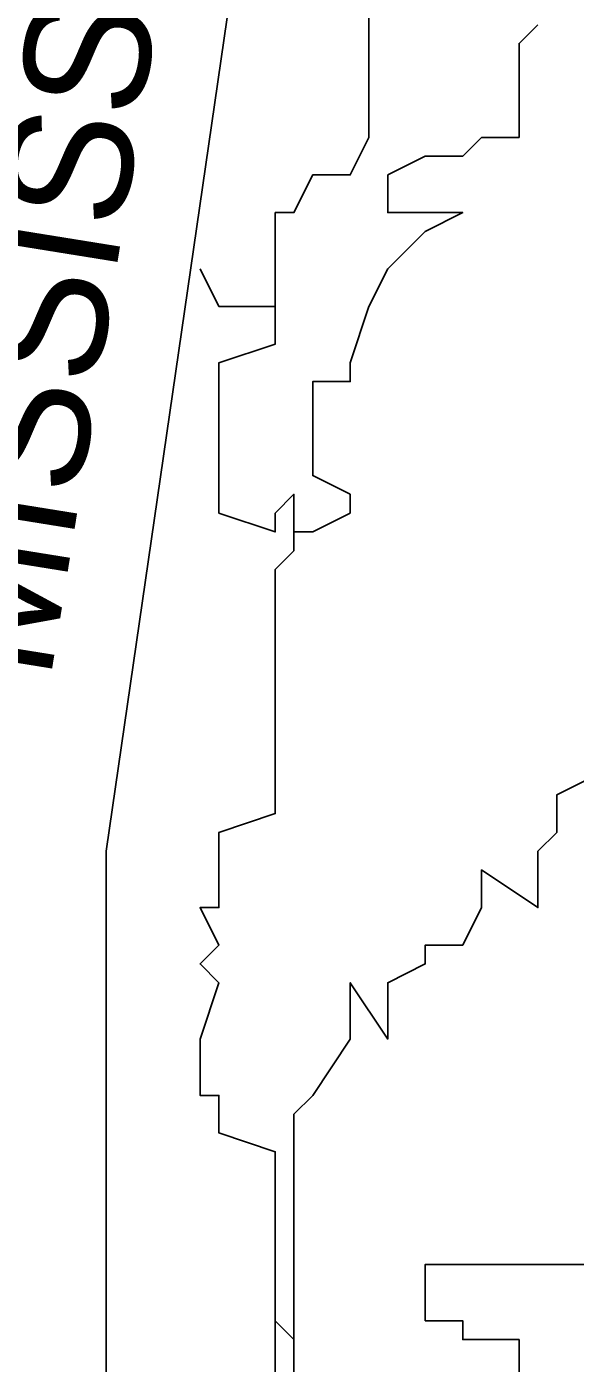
# Model space of a CAD drawing. Extents: x 1797478 to 1808916, y 246529 to 250952.
# Drawn here: x 1805019.525 to 1805021.062, y 250072.194 to 250075.933 of the extents above; entities that cross this region are included whole.
import ezdxf

# ---------------------------------------------------------------- set-up
doc = ezdxf.new("R2010")
doc.units = 0
doc.layers.add('great seal', color=7, linetype='Continuous')

msp = doc.modelspace()

# ---------------------------------------------------------------- linework, layer by layer
at = {"layer": 'great seal'}
for points in [[(1805019.7481, 250071.7875), (1805019.7481, 250073.6268), (1805020.2211, 250076.8851), (1805020.2211, 250076.9902), (1805020.2211, 250076.9902), (1805020.2211, 250076.9902), (1805020.0634, 250076.9902), (1805020.0634, 250077.0427), (1805020.2211, 250077.0427), (1805022.6385, 250076.9902), (1805023.1115, 250074.6253), (1805023.1115, 250074.5202), (1805023.164, 250074.4676), (1805023.164, 250074.4151), (1805023.164, 250074.4151), (1805023.2691, 250074.4151), (1805023.2691, 250074.2574), (1805023.2691, 250074.2049), (1805023.3217, 250074.2049)], [(1805019.7481, 250071.7875), (1805019.7481, 250073.6268), (1805020.2211, 250076.8851), (1805020.2211, 250076.9902), (1805020.2211, 250076.9902), (1805020.2211, 250076.9902), (1805020.0634, 250076.9902), (1805020.0634, 250077.0427), (1805020.2211, 250077.0427), (1805022.6385, 250076.9902), (1805023.1115, 250074.6253), (1805023.1115, 250074.5202), (1805023.164, 250074.4676), (1805023.164, 250074.4151), (1805023.164, 250074.4151), (1805023.2691, 250074.4151), (1805023.2691, 250074.2574), (1805023.2691, 250074.2049), (1805023.3217, 250074.2049)], [(1805019.7481, 250071.7875), (1805019.7481, 250073.6268), (1805020.2211, 250076.8851), (1805020.2211, 250076.9902), (1805020.2211, 250076.9902), (1805020.2211, 250076.9902), (1805020.0634, 250076.9902), (1805020.0634, 250077.0427), (1805020.2211, 250077.0427), (1805022.6385, 250076.9902), (1805023.1115, 250074.6253), (1805023.1115, 250074.5202), (1805023.164, 250074.4676), (1805023.164, 250074.4151), (1805023.164, 250074.4151), (1805023.2691, 250074.4151), (1805023.2691, 250074.2574), (1805023.2691, 250074.2049), (1805023.3217, 250074.2049)], [(1805020.2211, 250075.1508), (1805020.2211, 250075.2559), (1805020.2211, 250075.3085), (1805020.2211, 250075.4136), (1805020.2736, 250075.4136), (1805020.3262, 250075.5187), (1805020.4313, 250075.5187), (1805020.4838, 250075.6238), (1805020.4838, 250075.834), (1805020.4838, 250075.9391), (1805020.4838, 250075.9917), (1805020.4838, 250076.0968), (1805020.4313, 250076.2019), (1805020.4313, 250076.307), (1805020.4313, 250076.3595), (1805020.4838, 250076.4121), (1805020.5364, 250076.5698)], [(1805020.2211, 250075.1508), (1805020.2211, 250075.2559), (1805020.2211, 250075.3085), (1805020.2211, 250075.4136), (1805020.2736, 250075.4136), (1805020.3262, 250075.5187), (1805020.4313, 250075.5187), (1805020.4838, 250075.6238), (1805020.4838, 250075.834), (1805020.4838, 250075.9391), (1805020.4838, 250075.9917), (1805020.4838, 250076.0968), (1805020.4313, 250076.2019), (1805020.4313, 250076.307), (1805020.4313, 250076.3595), (1805020.4838, 250076.4121), (1805020.5364, 250076.5698)], [(1805020.2211, 250075.1508), (1805020.2211, 250075.2559), (1805020.2211, 250075.3085), (1805020.2211, 250075.4136), (1805020.2736, 250075.4136), (1805020.3262, 250075.5187), (1805020.4313, 250075.5187), (1805020.4838, 250075.6238), (1805020.4838, 250075.834), (1805020.4838, 250075.9391), (1805020.4838, 250075.9917), (1805020.4838, 250076.0968), (1805020.4313, 250076.2019), (1805020.4313, 250076.307), (1805020.4313, 250076.3595), (1805020.4838, 250076.4121), (1805020.5364, 250076.5698)], [(1805020.2736, 250074.5202), (1805020.2736, 250074.5202), (1805020.3262, 250074.5202), (1805020.3262, 250074.5202), (1805020.4313, 250074.5728), (1805020.4313, 250074.6253), (1805020.3262, 250074.6779), (1805020.3262, 250074.6779), (1805020.3262, 250074.8355), (1805020.3262, 250074.9406), (1805020.4313, 250074.9406), (1805020.4313, 250074.9932), (1805020.4838, 250075.1508), (1805020.5364, 250075.2559), (1805020.6415, 250075.361), (1805020.7466, 250075.4136), (1805020.6415, 250075.4136), (1805020.5364, 250075.4136), (1805020.5364, 250075.5187), (1805020.6415, 250075.5713), (1805020.6415, 250075.5713), (1805020.7466, 250075.5713), (1805020.7991, 250075.6238), (1805020.7991, 250075.6238), (1805020.9043, 250075.6238), (1805020.9043, 250075.7289), (1805020.9043, 250075.834), (1805020.9043, 250075.834), (1805020.9043, 250075.8866), (1805020.9568, 250075.9391)], [(1805020.2736, 250074.5202), (1805020.2736, 250074.5202), (1805020.3262, 250074.5202), (1805020.3262, 250074.5202), (1805020.4313, 250074.5728), (1805020.4313, 250074.6253), (1805020.3262, 250074.6779), (1805020.3262, 250074.6779), (1805020.3262, 250074.8355), (1805020.3262, 250074.9406), (1805020.4313, 250074.9406), (1805020.4313, 250074.9932), (1805020.4838, 250075.1508), (1805020.5364, 250075.2559), (1805020.6415, 250075.361), (1805020.7466, 250075.4136), (1805020.6415, 250075.4136), (1805020.5364, 250075.4136), (1805020.5364, 250075.5187), (1805020.6415, 250075.5713), (1805020.6415, 250075.5713), (1805020.7466, 250075.5713), (1805020.7991, 250075.6238), (1805020.7991, 250075.6238), (1805020.9043, 250075.6238), (1805020.9043, 250075.7289), (1805020.9043, 250075.834), (1805020.9043, 250075.834), (1805020.9043, 250075.8866), (1805020.9568, 250075.9391)], [(1805020.2736, 250074.5202), (1805020.2736, 250074.5202), (1805020.3262, 250074.5202), (1805020.3262, 250074.5202), (1805020.4313, 250074.5728), (1805020.4313, 250074.6253), (1805020.3262, 250074.6779), (1805020.3262, 250074.6779), (1805020.3262, 250074.8355), (1805020.3262, 250074.9406), (1805020.4313, 250074.9406), (1805020.4313, 250074.9932), (1805020.4838, 250075.1508), (1805020.5364, 250075.2559), (1805020.6415, 250075.361), (1805020.7466, 250075.4136), (1805020.6415, 250075.4136), (1805020.5364, 250075.4136), (1805020.5364, 250075.5187), (1805020.6415, 250075.5713), (1805020.6415, 250075.5713), (1805020.7466, 250075.5713), (1805020.7991, 250075.6238), (1805020.7991, 250075.6238), (1805020.9043, 250075.6238), (1805020.9043, 250075.7289), (1805020.9043, 250075.834), (1805020.9043, 250075.834), (1805020.9043, 250075.8866), (1805020.9568, 250075.9391)], [(1805020.2211, 250072.2604), (1805020.2211, 250072.313), (1805020.2211, 250072.4181), (1805020.2211, 250072.4181), (1805020.2211, 250072.4706), (1805020.2211, 250072.4706), (1805020.2211, 250072.6809), (1805020.2211, 250072.786), (1805020.2211, 250072.786), (1805020.0634, 250072.8385), (1805020.0634, 250072.8911), (1805020.0634, 250072.9436), (1805020.0109, 250072.9436), (1805020.0109, 250073.1013), (1805020.0109, 250073.1013), (1805020.0634, 250073.2589), (1805020.0109, 250073.3115), (1805020.0634, 250073.364), (1805020.0109, 250073.4691), (1805020.0109, 250073.4691), (1805020.0109, 250073.4691), (1805020.0634, 250073.4691), (1805020.0634, 250073.6268), (1805020.0634, 250073.6268), (1805020.0634, 250073.6794), (1805020.2211, 250073.7319), (1805020.2211, 250073.7845), (1805020.2211, 250073.837), (1805020.2211, 250073.9947), (1805020.2211, 250074.0472), (1805020.2211, 250074.1523), (1805020.2211, 250074.1523), (1805020.2211, 250074.2049), (1805020.2211, 250074.4151), (1805020.2211, 250074.4151), (1805020.2736, 250074.4676), (1805020.2736, 250074.5202), (1805020.2736, 250074.6253), (1805020.2211, 250074.5728), (1805020.2211, 250074.5202), (1805020.0634, 250074.5728), (1805020.0634, 250074.6253), (1805020.0634, 250074.6779), (1805020.0634, 250074.6779), (1805020.0634, 250074.9406), (1805020.0634, 250074.9406), (1805020.0634, 250074.9932), (1805020.2211, 250075.0457), (1805020.2211, 250075.1508), (1805020.0634, 250075.1508), (1805020.0109, 250075.2559), (1805020.0109, 250075.2559)], [(1805020.2211, 250072.2604), (1805020.2211, 250072.313), (1805020.2211, 250072.4181), (1805020.2211, 250072.4181), (1805020.2211, 250072.4706), (1805020.2211, 250072.4706), (1805020.2211, 250072.6809), (1805020.2211, 250072.786), (1805020.2211, 250072.786), (1805020.0634, 250072.8385), (1805020.0634, 250072.8911), (1805020.0634, 250072.9436), (1805020.0109, 250072.9436), (1805020.0109, 250073.1013), (1805020.0109, 250073.1013), (1805020.0634, 250073.2589), (1805020.0109, 250073.3115), (1805020.0634, 250073.364), (1805020.0109, 250073.4691), (1805020.0109, 250073.4691), (1805020.0109, 250073.4691), (1805020.0634, 250073.4691), (1805020.0634, 250073.6268), (1805020.0634, 250073.6268), (1805020.0634, 250073.6794), (1805020.2211, 250073.7319), (1805020.2211, 250073.7845), (1805020.2211, 250073.837), (1805020.2211, 250073.9947), (1805020.2211, 250074.0472), (1805020.2211, 250074.1523), (1805020.2211, 250074.1523), (1805020.2211, 250074.2049), (1805020.2211, 250074.4151), (1805020.2211, 250074.4151), (1805020.2736, 250074.4676), (1805020.2736, 250074.5202), (1805020.2736, 250074.6253), (1805020.2211, 250074.5728), (1805020.2211, 250074.5202), (1805020.0634, 250074.5728), (1805020.0634, 250074.6253), (1805020.0634, 250074.6779), (1805020.0634, 250074.6779), (1805020.0634, 250074.9406), (1805020.0634, 250074.9406), (1805020.0634, 250074.9932), (1805020.2211, 250075.0457), (1805020.2211, 250075.1508), (1805020.0634, 250075.1508), (1805020.0109, 250075.2559), (1805020.0109, 250075.2559)], [(1805020.2211, 250072.2604), (1805020.2211, 250072.313), (1805020.2211, 250072.4181), (1805020.2211, 250072.4181), (1805020.2211, 250072.4706), (1805020.2211, 250072.4706), (1805020.2211, 250072.6809), (1805020.2211, 250072.786), (1805020.2211, 250072.786), (1805020.0634, 250072.8385), (1805020.0634, 250072.8911), (1805020.0634, 250072.9436), (1805020.0109, 250072.9436), (1805020.0109, 250073.1013), (1805020.0109, 250073.1013), (1805020.0634, 250073.2589), (1805020.0109, 250073.3115), (1805020.0634, 250073.364), (1805020.0109, 250073.4691), (1805020.0109, 250073.4691), (1805020.0109, 250073.4691), (1805020.0634, 250073.4691), (1805020.0634, 250073.6268), (1805020.0634, 250073.6268), (1805020.0634, 250073.6794), (1805020.2211, 250073.7319), (1805020.2211, 250073.7845), (1805020.2211, 250073.837), (1805020.2211, 250073.9947), (1805020.2211, 250074.0472), (1805020.2211, 250074.1523), (1805020.2211, 250074.1523), (1805020.2211, 250074.2049), (1805020.2211, 250074.4151), (1805020.2211, 250074.4151), (1805020.2736, 250074.4676), (1805020.2736, 250074.5202), (1805020.2736, 250074.6253), (1805020.2211, 250074.5728), (1805020.2211, 250074.5202), (1805020.0634, 250074.5728), (1805020.0634, 250074.6253), (1805020.0634, 250074.6779), (1805020.0634, 250074.6779), (1805020.0634, 250074.9406), (1805020.0634, 250074.9406), (1805020.0634, 250074.9932), (1805020.2211, 250075.0457), (1805020.2211, 250075.1508), (1805020.0634, 250075.1508), (1805020.0109, 250075.2559), (1805020.0109, 250075.2559)], [(1805020.2736, 250072.2604), (1805020.2736, 250072.313), (1805020.2736, 250072.4181), (1805020.2736, 250072.4181), (1805020.2736, 250072.6283), (1805020.2736, 250072.6809), (1805020.2736, 250072.786), (1805020.2736, 250072.786), (1805020.2736, 250072.8385), (1805020.2736, 250072.8911), (1805020.3262, 250072.9436), (1805020.4313, 250073.1013), (1805020.4313, 250073.2589), (1805020.5364, 250073.1013), (1805020.5364, 250073.2589), (1805020.6415, 250073.3115), (1805020.6415, 250073.364), (1805020.7466, 250073.364), (1805020.7991, 250073.4691), (1805020.7991, 250073.5743), (1805020.9568, 250073.4691), (1805020.9568, 250073.6268), (1805021.0094, 250073.6794), (1805021.0094, 250073.7319), (1805021.0094, 250073.7845), (1805021.1145, 250073.837)], [(1805020.2736, 250072.2604), (1805020.2736, 250072.313), (1805020.2736, 250072.4181), (1805020.2736, 250072.4181), (1805020.2736, 250072.6283), (1805020.2736, 250072.6809), (1805020.2736, 250072.786), (1805020.2736, 250072.786), (1805020.2736, 250072.8385), (1805020.2736, 250072.8911), (1805020.3262, 250072.9436), (1805020.4313, 250073.1013), (1805020.4313, 250073.2589), (1805020.5364, 250073.1013), (1805020.5364, 250073.2589), (1805020.6415, 250073.3115), (1805020.6415, 250073.364), (1805020.7466, 250073.364), (1805020.7991, 250073.4691), (1805020.7991, 250073.5743), (1805020.9568, 250073.4691), (1805020.9568, 250073.6268), (1805021.0094, 250073.6794), (1805021.0094, 250073.7319), (1805021.0094, 250073.7845), (1805021.1145, 250073.837)], [(1805020.2736, 250072.2604), (1805020.2736, 250072.313), (1805020.2736, 250072.4181), (1805020.2736, 250072.4181), (1805020.2736, 250072.6283), (1805020.2736, 250072.6809), (1805020.2736, 250072.786), (1805020.2736, 250072.786), (1805020.2736, 250072.8385), (1805020.2736, 250072.8911), (1805020.3262, 250072.9436), (1805020.4313, 250073.1013), (1805020.4313, 250073.2589), (1805020.5364, 250073.1013), (1805020.5364, 250073.2589), (1805020.6415, 250073.3115), (1805020.6415, 250073.364), (1805020.7466, 250073.364), (1805020.7991, 250073.4691), (1805020.7991, 250073.5743), (1805020.9568, 250073.4691), (1805020.9568, 250073.6268), (1805021.0094, 250073.6794), (1805021.0094, 250073.7319), (1805021.0094, 250073.7845), (1805021.1145, 250073.837)], [(1805023.3217, 250072.4706), (1805020.6415, 250072.4706), (1805020.6415, 250072.4181), (1805020.6415, 250072.4181)], [(1805023.3217, 250072.4706), (1805020.6415, 250072.4706), (1805020.6415, 250072.4181), (1805020.6415, 250072.4181)], [(1805023.3217, 250072.4706), (1805020.6415, 250072.4706), (1805020.6415, 250072.4181), (1805020.6415, 250072.4181)], [(1805020.6415, 250072.4181), (1805020.6415, 250072.3655), (1805020.6415, 250072.3655), (1805020.6415, 250072.313), (1805020.6415, 250072.313), (1805020.7466, 250072.313), (1805020.7466, 250072.313), (1805020.7466, 250072.2604), (1805020.7991, 250072.2604), (1805020.7991, 250072.2604), (1805020.7991, 250072.2604), (1805020.9043, 250072.2604), (1805020.9043, 250072.2604), (1805020.9043, 250072.2604), (1805020.9043, 250072.2079), (1805020.9043, 250072.2079), (1805020.9043, 250072.2079), (1805020.9043, 250072.1028)], [(1805020.6415, 250072.4181), (1805020.6415, 250072.3655), (1805020.6415, 250072.3655), (1805020.6415, 250072.313), (1805020.6415, 250072.313), (1805020.7466, 250072.313), (1805020.7466, 250072.313), (1805020.7466, 250072.2604), (1805020.7991, 250072.2604), (1805020.7991, 250072.2604), (1805020.7991, 250072.2604), (1805020.9043, 250072.2604), (1805020.9043, 250072.2604), (1805020.9043, 250072.2604), (1805020.9043, 250072.2079), (1805020.9043, 250072.2079), (1805020.9043, 250072.2079), (1805020.9043, 250072.1028)], [(1805020.6415, 250072.4181), (1805020.6415, 250072.3655), (1805020.6415, 250072.3655), (1805020.6415, 250072.313), (1805020.6415, 250072.313), (1805020.7466, 250072.313), (1805020.7466, 250072.313), (1805020.7466, 250072.2604), (1805020.7991, 250072.2604), (1805020.7991, 250072.2604), (1805020.7991, 250072.2604), (1805020.9043, 250072.2604), (1805020.9043, 250072.2604), (1805020.9043, 250072.2604), (1805020.9043, 250072.2079), (1805020.9043, 250072.2079), (1805020.9043, 250072.2079), (1805020.9043, 250072.1028)], [(1805020.2736, 250072.1028), (1805020.2736, 250072.2079), (1805020.2736, 250072.2079), (1805020.2736, 250072.2604), (1805020.2736, 250072.2604), (1805020.2736, 250072.2604), (1805020.2736, 250072.2604), (1805020.2736, 250072.2604), (1805020.2736, 250072.2604), (1805020.2736, 250072.2604), (1805020.2211, 250072.313)], [(1805020.2211, 250072.313), (1805020.2211, 250072.313), (1805020.2211, 250072.2604), (1805020.2211, 250072.2604), (1805020.2211, 250072.2604), (1805020.2211, 250072.2604), (1805020.2211, 250072.2604), (1805020.2211, 250072.2604), (1805020.2211, 250072.2079), (1805020.2211, 250072.1028)], [(1805020.2736, 250072.1028), (1805020.2736, 250072.2079), (1805020.2736, 250072.2079), (1805020.2736, 250072.2604), (1805020.2736, 250072.2604), (1805020.2736, 250072.2604), (1805020.2736, 250072.2604), (1805020.2736, 250072.2604), (1805020.2736, 250072.2604), (1805020.2736, 250072.2604), (1805020.2211, 250072.313)], [(1805020.2211, 250072.313), (1805020.2211, 250072.313), (1805020.2211, 250072.2604), (1805020.2211, 250072.2604), (1805020.2211, 250072.2604), (1805020.2211, 250072.2604), (1805020.2211, 250072.2604), (1805020.2211, 250072.2604), (1805020.2211, 250072.2079), (1805020.2211, 250072.1028)], [(1805020.2736, 250072.1028), (1805020.2736, 250072.2079), (1805020.2736, 250072.2079), (1805020.2736, 250072.2604), (1805020.2736, 250072.2604), (1805020.2736, 250072.2604), (1805020.2736, 250072.2604), (1805020.2736, 250072.2604), (1805020.2736, 250072.2604), (1805020.2736, 250072.2604), (1805020.2211, 250072.313)], [(1805020.2211, 250072.313), (1805020.2211, 250072.313), (1805020.2211, 250072.2604), (1805020.2211, 250072.2604), (1805020.2211, 250072.2604), (1805020.2211, 250072.2604), (1805020.2211, 250072.2604), (1805020.2211, 250072.2604), (1805020.2211, 250072.2079), (1805020.2211, 250072.1028)], [(1805020.2736, 250072.2604), (1805020.2736, 250072.2604)], [(1805020.2736, 250072.2604), (1805020.2736, 250072.2604)], [(1805020.2736, 250072.2604), (1805020.2736, 250072.2604)]]:
    msp.add_lwpolyline(points, dxfattribs=at)
for radius in [4.5988, 4.5988, 4.5988, 4.4778, 4.4778, 4.4778, 3.5557, 3.5557, 3.5557, 3.4444, 3.4444, 3.4444]:
    msp.add_circle((1805021.5384, 250074.4308), radius, dxfattribs=at)

# ---------------------------------------------------------------- texts
for s, height, rotation, p in [('MISSISSIPPI', 0.350947, 80.8531, (1805019.5904, 250074.0998)), ('MISSISSIPPI', 0.350947, 80.8531, (1805019.5904, 250074.0998)), ('MISSISSIPPI', 0.350947, 80.8531, (1805019.5904, 250074.0998)), ('N', 1.1701, 310.6423, (1805018.2241, 250071.6298)), ('N', 1.1701, 310.6423, (1805018.2241, 250071.6298)), ('N', 1.1701, 310.6423, (1805018.2241, 250071.6298))]:
    msp.add_text(s, height=height, rotation=rotation, dxfattribs=at).set_placement(p)

doc.saveas('drawing.dxf')
